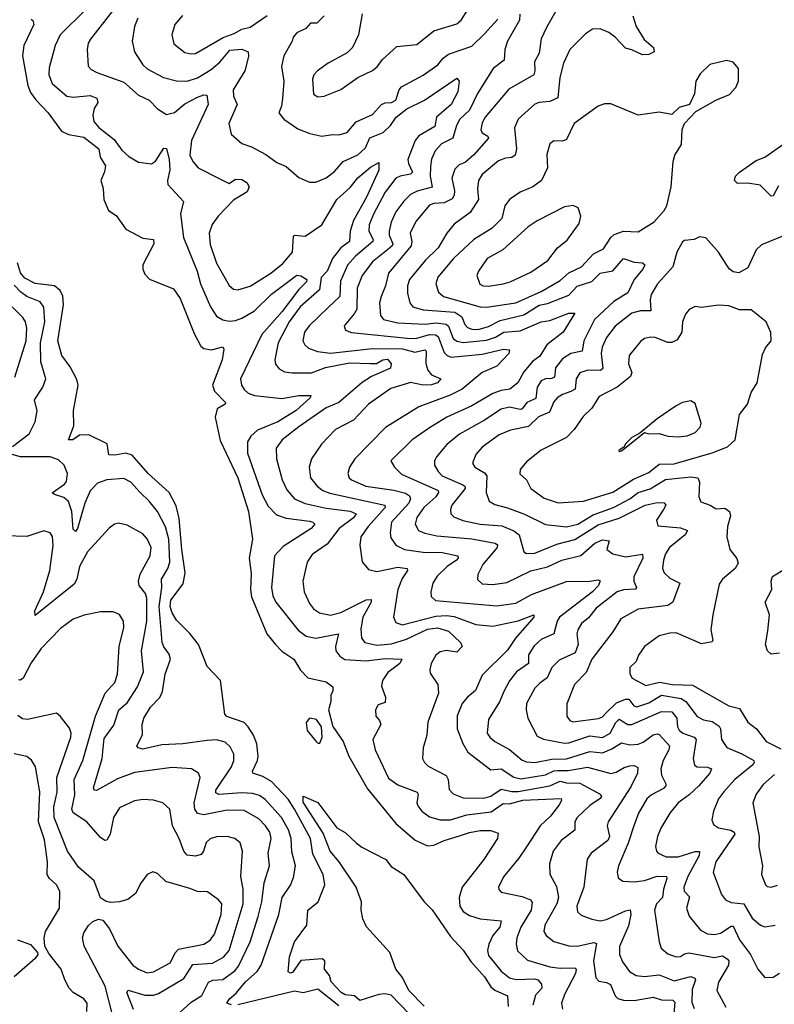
# Model space of a CAD drawing. Extents: x 1550320 to 1685906, y 509093 to 640511.
# Tile 383 of 532: x 1638231 to 1641810, y 594449 to 599117. Entities that reach past the tile are written whole.
import ezdxf

# ---------------------------------------------------------------- set-up
doc = ezdxf.new("R2010")
doc.units = 0

msp = doc.modelspace()

# ---------------------------------------------------------------- linework, layer by layer
at = {"layer": '0CON20XD'}
for points in [[(1638683.3, 599175), (1638567.3, 599025), (1638556.5, 599005), (1638551.8, 598975), (1638556.2, 598896.2), (1638570.5, 598880.5), (1638596.7, 598866.7), (1638725, 598821.1), (1638795, 598758.5), (1638845.9, 598735.9), (1638885, 598694.4), (1638928.1, 598668.1), (1638965, 598677.3), (1639015, 598717.9), (1639075, 598750), (1639105, 598760.4), (1639118.8, 598758.8), (1639124.6, 598715), (1639045.3, 598545), (1639038.2, 598475), (1639052.1, 598445), (1639078.1, 598415), (1639174.2, 598365.8), (1639225, 598340.8), (1639255, 598361.1), (1639285, 598359.4), (1639309.2, 598345), (1639319.4, 598325), (1639309.8, 598300.2), (1639245, 598262.2), (1639172.2, 598185), (1639144.1, 598145.9), (1639129.1, 598105), (1639135, 598051.2), (1639165, 597963.1), (1639225, 597857.1), (1639245, 597840), (1639265.6, 597835.6), (1639325, 597853.9), (1639422.1, 597915), (1639478.7, 597961.3), (1639524.7, 598015), (1639529.1, 598090.9), (1639535, 598095.6), (1639585, 598091.1), (1639664.6, 598145), (1639736, 598264), (1639798, 598322), (1639835, 598367.3), (1639895, 598418.5), (1639935, 598440), (1639934.4, 598404.4), (1639875.9, 598275), (1639814.4, 598165.6), (1639798.3, 598115), (1639796, 598065), (1639754.2, 598035.9), (1639715, 597984.6), (1639688.9, 597925), (1639660.8, 597895), (1639653.8, 597836.2), (1639561, 597755), (1639509.6, 597685), (1639457.4, 597585), (1639440.8, 597505), (1639445, 597484), (1639461.5, 597461.5), (1639487.4, 597447.4), (1639522.8, 597442.8), (1639615, 597442.9), (1639681.8, 597468.2), (1639795, 597490.5), (1639895, 597487), (1639923.3, 597486.7), (1639953.3, 597505), (1639975, 597507.3), (1639993.5, 597485), (1639989.4, 597465), (1639899.1, 597425), (1639855, 597397.4), (1639745, 597302.8), (1639685, 597276.2), (1639555, 597187.1), (1639476.5, 597125), (1639448.2, 597085), (1639448.5, 597035), (1639475.9, 596935), (1639498, 596888), (1639534.5, 596845), (1639585, 596823), (1639685, 596801.7), (1639797.8, 596787.8), (1639827.5, 596775), (1639814.7, 596755), (1639746.5, 596705), (1639689.2, 596630.8), (1639618.6, 596581.4), (1639595.4, 596545), (1639573.8, 596455), (1639580, 596405), (1639605, 596349.2), (1639625, 596324.4), (1639652.5, 596305), (1639705, 596294.2), (1639755, 596306.2), (1639875, 596367.4), (1639898.4, 596368.4), (1639898.4, 596355), (1639859.4, 596285), (1639848.8, 596228.8), (1639852.9, 596185), (1639868.1, 596165), (1639925, 596151.6), (1639995, 596158.3), (1640065, 596179.5), (1640165, 596227), (1640213.4, 596233.4), (1640265, 596218.6), (1640321.9, 596165), (1640329.2, 596145), (1640305, 596118), (1640255, 596125.9), (1640225, 596120.8), (1640205.5, 596105), (1640183.3, 596065), (1640175.7, 596035), (1640178.8, 596018.8), (1640214.6, 595964.6), (1640216.8, 595925)], [(1638545, 599165.3), (1638422.9, 599045), (1638399.6, 598995), (1638371.2, 598888.8), (1638368.6, 598855), (1638384.5, 598814.5), (1638455, 598754.7), (1638485, 598749.7), (1638565, 598757.2), (1638597.1, 598745), (1638601.4, 598725), (1638584.7, 598695.3), (1638578, 598665), (1638583.4, 598635), (1638606.2, 598606.1), (1638679.6, 598549.6), (1638715, 598498.4), (1638748.1, 598468.1), (1638795, 598442), (1638856.2, 598433.8), (1638875, 598446.7), (1638915, 598508.6), (1638927.1, 598507.1), (1638939.4, 598455), (1638943.1, 598405), (1638931.4, 598355), (1638933.3, 598335), (1639007.5, 598255), (1638993.8, 598196.2), (1639007.3, 598085), (1639072.7, 597925), (1639088, 597865), (1639135.9, 597755), (1639165, 597711.8), (1639194.8, 597694.8), (1639225, 597688.1), (1639255, 597690.5), (1639285, 597702.2), (1639345, 597736.9), (1639425, 597815.8), (1639545, 597906.5), (1639565, 597902.2), (1639592.9, 597885), (1639591.8, 597875), (1639555, 597838.2), (1639476.1, 597733.9), (1639380.2, 597625), (1639278.9, 597415), (1639283.1, 597385), (1639295, 597364.4), (1639315, 597346.9), (1639345, 597334.7), (1639475, 597321.2), (1639555.4, 597335.4), (1639612.5, 597335), (1639608.6, 597325), (1639543.1, 597265), (1639455, 597211.3), (1639358.7, 597171.3), (1639328.1, 597141.9), (1639312, 597115), (1639312.1, 597062.1), (1639380.8, 596865), (1639410.1, 596810.1), (1639449.6, 596769.6), (1639495, 596753.2), (1639605, 596739.7), (1639622, 596735), (1639630.6, 596725), (1639613.3, 596705), (1639480.7, 596619.3), (1639439.1, 596575), (1639424.7, 596425), (1639432.2, 596385), (1639446.6, 596355), (1639552.7, 596222.7), (1639590, 596195), (1639635, 596185.7), (1639743.3, 596205), (1639728.4, 596145), (1639730, 596125), (1639749.4, 596099.4), (1639774, 596084), (1639875, 596076.8), (1639965, 596088.8), (1640043.3, 596085), (1640034.5, 596065), (1639977.7, 596022.3), (1639951.2, 595985), (1639947, 595957), (1639966.5, 595905), (1639965, 595880), (1639931.4, 595868.6), (1639918, 595845), (1639920.8, 595815), (1639937.5, 595795), (1639944.4, 595775), (1639905.6, 595705), (1639917.1, 595655), (1639980.6, 595520.6), (1640025, 595490), (1640116.7, 595455), (1640121.2, 595445), (1640114.5, 595405), (1640119.5, 595389.5), (1640138.9, 595365), (1640175, 595338.5), (1640225, 595324), (1640275, 595324.2), (1640351.8, 595348.2), (1640467.8, 595362.2), (1640525, 595400.5), (1640555, 595400.1), (1640617.5, 595417.5), (1640798.8, 595425), (1640801.4, 595415), (1640789.2, 595395), (1640748.7, 595341.3), (1640700.4, 595295), (1640635.7, 595195.7), (1640598.8, 595141.2), (1640525.9, 595054.1), (1640502.5, 595005), (1640503.6, 594993.6), (1640515, 594980.6), (1640615, 594960), (1640654.6, 594944.6), (1640662.3, 594932.3), (1640657.4, 594895), (1640608.1, 594815), (1640588.4, 594765), (1640585.4, 594734.6), (1640592.2, 594702.3), (1640639, 594659), (1640745, 594626.2), (1640795, 594620.2), (1640865, 594622.5), (1640870.4, 594615), (1640867.4, 594595), (1640815.3, 594495), (1640800.8, 594455), (1640805.4, 594425.4)], [(1639003.2, 599136.8), (1638966.7, 599095), (1638952.2, 599045), (1638962.7, 599002.7), (1639015, 598961.9), (1639044.6, 598954.6), (1639065, 598957.5), (1639196.6, 599033.4), (1639249, 599051), (1639285, 599072.9), (1639325, 599082.4), (1639405, 599136.5)], [(1639675.7, 599135), (1639641.2, 599101.2), (1639610, 599100), (1639588.8, 599075), (1639546.2, 599055), (1639528.8, 599035), (1639524.2, 599015), (1639484.6, 598945), (1639472.5, 598895), (1639483.4, 598825), (1639477.2, 598742.8), (1639472.5, 598707.5), (1639460, 598675), (1639483.3, 598645), (1639550.2, 598600.2), (1639606.9, 598576.9), (1639664.5, 598565.5), (1639715, 598573.5), (1639745, 598571.5), (1639785, 598582.9), (1639826.6, 598633.4), (1639905, 598667.9), (1639946.7, 598715), (1639965, 598723.1), (1639995, 598724.8), (1640014.7, 598735), (1640030.4, 598785), (1640041.8, 598798.2), (1640145, 598853.5), (1640215, 598903.6), (1640240.4, 598935), (1640265, 598953.6), (1640375, 598992.1), (1640435, 599050.4), (1640499.7, 599120.3)], [(1639856.1, 599145), (1639838.1, 599045), (1639810, 598985), (1639785, 598960), (1639695, 598911.4), (1639644.3, 598875), (1639625.7, 598855), (1639619.5, 598835), (1639625, 598763.3), (1639645, 598751.2), (1639675, 598754.3), (1639755, 598786.5), (1639835, 598842.5), (1639905, 598875.7), (1639926.7, 598893.3), (1639951.8, 598928.2), (1640020, 598990), (1640115, 599000), (1640195, 599064.1), (1640305, 599097.8), (1640325.7, 599115), (1640355, 599161.9)], [(1640602.6, 599142.6), (1640602.1, 599115), (1640544.8, 599015), (1640532.2, 598975), (1640528.4, 598925), (1640477.3, 598885), (1640402.7, 598767.3), (1640365, 598688.1), (1640318.4, 598645), (1640302.5, 598615), (1640285.4, 598555), (1640231.5, 598528.5), (1640202.2, 598495), (1640184.8, 598455.2), (1640179, 598421), (1640178.5, 598375), (1640186.9, 598323.1), (1640116, 598304), (1640085, 598288.4), (1640052.6, 598257.4), (1640015, 598206.4), (1639993.3, 598156.7), (1639983.3, 598115), (1639984.3, 598095), (1640001.2, 598055), (1639998, 598045), (1639975, 598026), (1639905, 597969.4), (1639855.8, 597904.2), (1639831.7, 597845), (1639829.5, 597745), (1639817.7, 597722.3), (1639770, 597665), (1639777.1, 597645), (1639805, 597634.7), (1640085, 597605.9), (1640115, 597607.7), (1640175, 597624.6), (1640203.6, 597623.6), (1640215.5, 597615), (1640245, 597538.5), (1640258.5, 597525), (1640277.6, 597517.6), (1640425, 597530.6), (1640525.3, 597555.3), (1640555, 597552.5), (1640551.1, 597535), (1640494.4, 597475), (1640424.5, 597445), (1640329.6, 597365), (1640272.5, 597337.5), (1640125, 597282.2), (1639966.1, 597183.9), (1639820, 597035), (1639795.6, 596995), (1639788.2, 596965), (1639794.5, 596945), (1639805.6, 596935), (1639872.2, 596905), (1640005, 596886.3), (1640061.8, 596871.8), (1640079.7, 596859.7), (1640084.8, 596845), (1640076.3, 596825), (1639994.8, 596735), (1639987.8, 596685), (1639990.8, 596660.8), (1640015.7, 596625.7), (1640055.7, 596605.7), (1640145, 596592.3), (1640235, 596591.2), (1640308.6, 596575), (1640310.5, 596565), (1640302.3, 596555), (1640257.9, 596525), (1640211.3, 596478.7), (1640190.9, 596445), (1640180.5, 596405), (1640183.1, 596383.1), (1640203.6, 596363.6), (1640495, 596338.1), (1640585, 596351.4), (1640658.1, 596391.9), (1640825, 596454.2), (1640934.6, 596455.4), (1640975, 596462), (1640985, 596456.7), (1640977.1, 596435), (1640947.8, 596405), (1640791.3, 596285), (1640779.7, 596265), (1640764.6, 596205), (1640705, 596179.4), (1640670.8, 596149.2), (1640645, 596105.8), (1640644, 596065), (1640587.7, 596025), (1640555, 595982.2), (1640529.7, 595935), (1640506.7, 595883.3), (1640455, 595800), (1640448.8, 595735), (1640460.5, 595715), (1640484.4, 595694.4), (1640555, 595656.7), (1640615, 595606.7), (1640635, 595598.1), (1640675.2, 595595.2), (1640755, 595611.5), (1640825, 595612.7), (1640935, 595647.7), (1640995, 595642.1), (1641040.4, 595659.6), (1641085, 595688.9), (1641125, 595679.2), (1641165, 595682.4), (1641188.7, 595691.3), (1641235, 595726.6), (1641255, 595732.1), (1641265, 595728.1), (1641313.9, 595675), (1641310.3, 595655), (1641282.5, 595605), (1641272.4, 595565), (1641275.3, 595535), (1641296.2, 595495), (1641295.4, 595485), (1641285, 595472.8), (1641228.1, 595441.9), (1641206.5, 595423.5), (1641166.9, 595355), (1641143.6, 595295), (1641117, 595213), (1641070.8, 595105), (1641064.5, 595075), (1641069.1, 595049.1), (1641092.2, 595032.2), (1641145, 595029.6), (1641195, 595036.4), (1641255, 595056), (1641298.9, 595055), (1641301.3, 595045), (1641284.4, 594995.6), (1641280, 594955), (1641251.8, 594925), (1641241.8, 594895), (1641264.7, 594744.7), (1641274.5, 594715), (1641305, 594687.9), (1641345, 594674), (1641365, 594675.4), (1641385, 594689.1), (1641405, 594693), (1641525, 594671.4), (1641565, 594678.8), (1641586.5, 594665), (1641594.8, 594654.8), (1641593.2, 594635), (1641545, 594554.2), (1641537.5, 594515), (1641580.4, 594435)], [(1640780.8, 599169.1), (1640730.4, 599079.6), (1640705, 599025.8), (1640695, 598958.8), (1640672.7, 598917.3), (1640674.8, 598875), (1640669.7, 598855), (1640551.8, 598788.2), (1640439.3, 598655), (1640425, 598628.6), (1640418, 598595), (1640425, 598580.5), (1640451.9, 598565), (1640454.5, 598555), (1640385, 598476.4), (1640345, 598441.9), (1640315, 598428.9), (1640295, 598408.1), (1640280.3, 598365), (1640294.2, 598305), (1640291.9, 598285), (1640282.1, 598267.9), (1640245, 598249.2), (1640195, 598245.2), (1640175, 598237.4), (1640109.8, 598160.2), (1640083.4, 598105), (1640091.1, 598065), (1640087.9, 598045), (1639980, 597915), (1639965.4, 597855.4), (1639944.9, 597805.1), (1639938.4, 597775), (1639941.8, 597715), (1639956.7, 597695), (1640025, 597679.2), (1640155, 597673.9), (1640205, 597680.3), (1640253.3, 597673.3), (1640265, 597664.6), (1640287.2, 597605), (1640305, 597592.6), (1640335, 597586.1), (1640445, 597597.3), (1640488.2, 597611.8), (1640526.9, 597635), (1640605, 597641.9), (1640705, 597685.2), (1640745, 597691.3), (1640836.2, 597725), (1640863.8, 597725), (1640809.1, 597635), (1640730.7, 597575), (1640698.1, 597521.9), (1640663.4, 597496.6), (1640621.7, 597448.3), (1640593.3, 597395), (1640555.2, 597364.8), (1640515, 597359), (1640475.6, 597345), (1640375, 597285.8), (1640257.5, 597232.5), (1640175, 597182.7), (1640092.7, 597125), (1639990.9, 597025), (1640008.1, 596995), (1640042.8, 596962.8), (1640215.9, 596885), (1640217.5, 596875), (1640204.8, 596855), (1640148.6, 596805), (1640115, 596757.8), (1640107.3, 596725), (1640122.2, 596695), (1640152, 596682), (1640209.7, 596669.7), (1640375.2, 596655.2), (1640485.9, 596635.9), (1640497.2, 596627.3), (1640495.3, 596615), (1640428.5, 596535), (1640403.9, 596486.1), (1640402.9, 596462.9), (1640425, 596443.2), (1640475, 596439.7), (1640541.4, 596448.6), (1640655, 596504.8), (1640735, 596523.3), (1640802.9, 596555), (1640892.7, 596577.3), (1640959.3, 596635), (1640995, 596651.9), (1641026.6, 596646.6), (1641015.6, 596605), (1641044, 596585), (1641105, 596570.8), (1641185, 596582.5), (1641187.1, 596565), (1641144.2, 596475), (1641143.7, 596455), (1641156.5, 596425), (1641152.3, 596417.7), (1641095, 596413.5), (1641065, 596404.8), (1640965, 596327.2), (1640928.5, 596281.5), (1640896, 596254), (1640878, 596225), (1640874.1, 596205), (1640879.5, 596155), (1640866.3, 596115), (1640789.9, 596080.1), (1640755, 596045.6), (1640733.3, 595996.7), (1640697.7, 595972.3), (1640675, 595947.5), (1640635.4, 595875), (1640632.7, 595845), (1640640.5, 595805), (1640685, 595721.1), (1640716.3, 595706.4), (1640815, 595687.6), (1640835, 595688.9), (1640935, 595721.9), (1640995, 595713.6), (1641031.1, 595735), (1641058.7, 595785), (1641075, 595800.6), (1641115, 595775.6), (1641135, 595775.6), (1641275, 595837.7), (1641325, 595836.5), (1641348.1, 595805), (1641351.3, 595765), (1641358.5, 595748.5), (1641376.2, 595735), (1641430.6, 595715), (1641439.6, 595705), (1641426.1, 595615), (1641432.4, 595582.4), (1641444.2, 595574.2), (1641493.6, 595573.6), (1641512.2, 595565), (1641505.3, 595545), (1641452.9, 595485), (1641407.1, 595442.9), (1641353.8, 595405), (1641315, 595355.6), (1641271.5, 595285), (1641256.2, 595245), (1641247.6, 595197.6), (1641251.9, 595175), (1641260, 595165), (1641297.9, 595147.9), (1641355, 595148.7), (1641435, 595174.1), (1641455, 595173.8), (1641454.1, 595155), (1641399.8, 595055), (1641380.6, 595005), (1641382.9, 594985), (1641408.1, 594958.1), (1641393.9, 594905), (1641406.5, 594866.5), (1641460.7, 594800.7), (1641493.4, 594783.4), (1641525, 594780.6), (1641555, 594786.4), (1641605, 594820), (1641615, 594818.9), (1641645.6, 594755.6), (1641697.1, 594685), (1641732.9, 594615), (1641765, 594576), (1641805, 594578.6), (1641835, 594596.7)], [(1641140, 599135), (1641154.6, 599085), (1641193.3, 599023.3), (1641237.5, 598985), (1641240, 598965), (1641215, 598952.7), (1641185, 598950.5), (1641135, 598974.5), (1641105, 598981.8), (1641055, 599034.5), (1641025, 599056.4), (1640985, 599073.1), (1640947.9, 599072.1), (1640915, 599050.8), (1640840.6, 598975), (1640809.8, 598910.2), (1640792.8, 598842.8), (1640782.9, 598747.1), (1640745, 598728.5), (1640695, 598724.5), (1640675, 598716.5), (1640595, 598645.6), (1640577.3, 598605), (1640587.7, 598505), (1640580.5, 598475), (1640565, 598463.6), (1640535, 598461.2), (1640502, 598448), (1640425, 598382.7), (1640407.6, 598355), (1640401.9, 598315), (1640407.5, 598265), (1640367.3, 598202.7), (1640291.9, 598148.1), (1640257.6, 598105), (1640215.3, 598035), (1640155, 597975.9), (1640080, 597885), (1640070, 597855), (1640070.8, 597820.8), (1640081.2, 597775), (1640095.8, 597755.8), (1640145, 597742.3), (1640295, 597730.2), (1640328.7, 597708.7), (1640342, 597672), (1640355, 597657.2), (1640375, 597649.4), (1640405, 597648.6), (1640455, 597661.8), (1640509.7, 597690.3), (1640622.9, 597717.1), (1640695, 597764.1), (1640735, 597771.5), (1640835, 597810.8), (1640876, 597854), (1640944.5, 597875.5), (1640985, 597915.3), (1641043.9, 597926.1), (1641095, 597985.5), (1641145, 597968.2), (1641184.5, 597964.5), (1641195.6, 597955), (1641187.1, 597935), (1641145.9, 597885), (1641115, 597822.9), (1641048.9, 597781.1), (1640957.5, 597695), (1640907, 597595), (1640899.2, 597545), (1640845, 597534.8), (1640805, 597510), (1640772.9, 597467.1), (1640767.8, 597422.2), (1640755, 597415.3), (1640725, 597414.7), (1640705, 597404.6), (1640684.8, 597375.2), (1640679.3, 597320.7), (1640637.3, 597302.7), (1640615, 597272.9), (1640605, 597269.8), (1640555, 597280.9), (1640515, 597270.2), (1640435, 597217.7), (1640317.2, 597152.8), (1640257.6, 597102.4), (1640207.9, 597045), (1640198.5, 597025), (1640199.1, 597005), (1640215.4, 596975), (1640235.4, 596955), (1640332.2, 596912.2), (1640341.8, 596905), (1640343.5, 596895), (1640281.1, 596815), (1640273.8, 596795), (1640275.6, 596775), (1640290.4, 596760.4), (1640333.4, 596743.4), (1640415.2, 596724.8), (1640518.3, 596718.3), (1640575, 596694.3), (1640600, 596675), (1640621.9, 596595), (1640635, 596586.5), (1640675, 596588.6), (1640779.2, 596630.8), (1640865, 596652.3), (1640975, 596722.1), (1641075, 596754.5), (1641198.6, 596815), (1641255, 596827.9), (1641287.2, 596827.2), (1641296.4, 596815), (1641284.5, 596795), (1641250.9, 596745), (1641257.2, 596717.2), (1641365, 596708.1), (1641398.6, 596695), (1641387.3, 596675), (1641313.4, 596615), (1641294.1, 596585), (1641284, 596555), (1641280.8, 596515), (1641288.5, 596495), (1641315, 596469.5), (1641361.9, 596445), (1641328.9, 596355), (1641305, 596339.7), (1641165, 596322.4), (1641083, 596277), (1641045.2, 596214.8), (1640945, 596085.9), (1640917.2, 596022.8), (1640862.7, 595965), (1640826.4, 595873.6), (1640826.5, 595815), (1640840, 595795), (1640855, 595788.9), (1640976.5, 595803.5), (1640995, 595811.8), (1641010.9, 595829.1), (1641061.2, 595878.8), (1641105, 595896.5), (1641119.6, 595895), (1641143.8, 595863.9), (1641158.9, 595858.9), (1641215, 595879), (1641275, 595914.8), (1641368.4, 595898.4), (1641391.4, 595885), (1641445, 595813.2), (1641475, 595797.4), (1641515, 595789.8), (1641548.1, 595768.1), (1641554.7, 595755), (1641559.6, 595705), (1641585, 595666.5), (1641656.9, 595636.9), (1641713.5, 595605), (1641715.4, 595595), (1641708.2, 595585), (1641623.6, 595515), (1641568.8, 595455), (1641545, 595422.5), (1641522.5, 595365), (1641514.4, 595324.4), (1641521.2, 595301.2), (1641545.9, 595285.9), (1641604.4, 595274.4), (1641620, 595265), (1641623.2, 595255), (1641533.1, 595125), (1641520.4, 595075), (1641531.5, 595045), (1641559.8, 594969.8), (1641578.6, 594945), (1641605, 594932.5), (1641665.6, 594925.6), (1641705, 594858.2), (1641745, 594824.6), (1641765, 594817.1)], [(1638285, 599120), (1638293.6, 599113.6), (1638298.8, 599095), (1638251.4, 598995), (1638244.5, 598945.5), (1638270, 598805), (1638282, 598772), (1638307, 598737), (1638366.9, 598675), (1638428.9, 598588.9), (1638463, 598573), (1638535, 598560), (1638605.7, 598505), (1638613.1, 598465), (1638638.6, 598425), (1638634.1, 598395.9), (1638616.7, 598355), (1638627.3, 598317.3), (1638630.8, 598265), (1638652.3, 598212.3), (1638688.3, 598188.3), (1638735, 598123.8), (1638815, 598082), (1638865.7, 598075), (1638867.3, 598055), (1638815.7, 597955), (1638815.7, 597935), (1638825, 597910), (1638847.3, 597887.3), (1638960.9, 597840.9), (1638991.8, 597795), (1639059.2, 597629.2), (1639089.6, 597569.6), (1639105, 597558.5), (1639141.2, 597551.2), (1639195, 597565.7), (1639198.8, 597555), (1639192, 597505), (1639145.3, 597385), (1639155.2, 597355.2), (1639207.5, 597302.5), (1639205.6, 597294.4), (1639167, 597273), (1639157.6, 597232.4), (1639182.1, 597122.1), (1639266, 596945), (1639315.7, 596785), (1639334.6, 596655), (1639320, 596565), (1639328.9, 596491.1), (1639325.6, 596414.4), (1639330.4, 596380.4), (1639402.9, 596205), (1639445, 596154.4), (1639475, 596123.8), (1639532, 596085), (1639563.3, 596033.3), (1639597.4, 595997.4), (1639685, 595978.1), (1639716.2, 595955), (1639716.2, 595935), (1639706.2, 595915), (1639707.5, 595885), (1639696, 595845), (1639716.7, 595766.7), (1639765.7, 595695), (1639792.5, 595625), (1639881, 595471), (1640015, 595306.1), (1640106.7, 595226.7), (1640165, 595200.3), (1640195, 595203.6), (1640243.9, 595226.1), (1640317.9, 595247.9)], [(1638790.9, 599125), (1638775.7, 599084.3), (1638764.2, 599015), (1638775.8, 598964.2), (1638815, 598903.1), (1638835, 598884), (1638912.4, 598842.4), (1638975, 598826.6), (1639025, 598825.9), (1639075, 598841.4), (1639138.8, 598881.2), (1639180.3, 598915), (1639227.3, 598972.7), (1639285, 598977), (1639314.1, 598965), (1639317, 598943), (1639299.6, 598875), (1639243.4, 598785), (1639244.5, 598755), (1639263.1, 598715), (1639223.6, 598625), (1639234.4, 598575), (1639285, 598530.5), (1639330, 598515), (1639398, 598478), (1639450.8, 598440.8), (1639495, 598420.6), (1639555, 598369.2), (1639605, 598347.5), (1639635, 598347.1), (1639685, 598367.8), (1639725, 598396.9), (1639765.2, 598444.8), (1639835, 598475.8), (1639870.6, 598509.4), (1639892.5, 598557.5), (1639955, 598581.9), (1639989.6, 598615), (1640016.8, 598655), (1640066.8, 598695), (1640151.8, 598735), (1640305, 598840.4), (1640315.6, 598825), (1640308.5, 598775), (1640277.7, 598715), (1640207.8, 598655), (1640200, 598610), (1640125, 598566.3), (1640107.5, 598545), (1640072.5, 598455), (1640075.3, 598435), (1640094.6, 598395), (1640084.2, 598385), (1640035, 598375.8), (1640015, 598365.3), (1639965, 598299.2), (1639908.8, 598195), (1639888.9, 598145), (1639886.7, 598115), (1639908.3, 598075), (1639906.8, 598065), (1639824.1, 597995.9), (1639786.3, 597953.7), (1639752.8, 597877.2), (1639749.2, 597805), (1639695, 597753.1), (1639604.5, 597665.5), (1639582.7, 597635), (1639574.7, 597594.7), (1639583.6, 597575), (1639600.6, 597560.6), (1639643.8, 597543.8), (1639705, 597536.8), (1639905, 597558.3), (1640046.8, 597556.8), (1640105, 597541.3), (1640152.7, 597552.7), (1640158.4, 597545), (1640157.2, 597487.2), (1640166.2, 597455), (1640185, 597433.2), (1640228.6, 597415), (1640212.2, 597395), (1640184.4, 597385.6), (1640145, 597384.4), (1640085, 597397.3), (1639991.9, 597368.1), (1639885, 597294.6), (1639815, 597218.5), (1639728.5, 597175), (1639662.5, 597105), (1639615.5, 597035), (1639604.6, 596995), (1639611.2, 596945), (1639642.1, 596905), (1639669.5, 596885), (1639702.6, 596872.6), (1639963.6, 596815), (1639964.6, 596805), (1639884.1, 596715), (1639849.6, 596665), (1639843.8, 596626.2), (1639856.2, 596546.2), (1639885, 596510.6), (1639925, 596501.8), (1640025, 596521.7), (1640069.2, 596515), (1640071.1, 596505), (1640045, 596468.1), (1640024.1, 596415), (1640004.6, 596285), (1640015, 596259.2), (1640045, 596248.9), (1640205, 596289.1), (1640255, 596292.5), (1640292.5, 596287.5), (1640395, 596249.7), (1640475, 596242.6), (1640595, 596267.6), (1640670, 596295), (1640669.2, 596285), (1640582.1, 596185), (1640545, 596128.5), (1640425, 596008.9), (1640393.7, 595936.4), (1640355, 595905.5), (1640329.2, 595875), (1640306.3, 595816.3), (1640305.9, 595755), (1640333.1, 595685), (1640356.2, 595645), (1640465, 595560.9), (1640515, 595564.8), (1640575, 595525.7), (1640608.3, 595518.3), (1640725, 595536.9), (1640765, 595556.4), (1640782.3, 595557.7), (1640832.9, 595557.1), (1640925, 595574.1), (1641035, 595543.3), (1641061, 595549), (1641098.2, 595571.8), (1641125, 595580.4), (1641145, 595581.9), (1641162.5, 595572.5), (1641161.3, 595545), (1641130, 595480), (1641022.3, 595315), (1641017.1, 595295), (1641027.9, 595245), (1641021.2, 595225), (1640942.2, 595165), (1640922.2, 595137.8), (1640907.5, 595005), (1640873.8, 594913.8), (1640877.3, 594887.3), (1640895, 594871.9), (1640945, 594852.3), (1640985, 594845.4), (1641015, 594851.4), (1641105, 594892.9), (1641126.8, 594896.8), (1641130, 594875), (1641118.8, 594821.2), (1641076.6, 594723.4), (1641076.2, 594685), (1641090.4, 594650.4), (1641123.6, 594605), (1641155, 594585.4), (1641195, 594580.7), (1641265, 594589.5), (1641335, 594560), (1641415, 594581.2), (1641433.8, 594573.8), (1641437.1, 594565), (1641420.1, 594519.9), (1641419.8, 594459.8), (1641429.5, 594429.5)], [(1640445, 597754.8), (1640585, 597774.3), (1640705, 597827.7), (1640795, 597880.5), (1640835, 597917.7), (1640896.1, 597945), (1640953.1, 598006.9), (1640999.4, 598030.6), (1641035, 598084.6), (1641051.2, 598098.8), (1641095, 598113.8), (1641165, 598110.7), (1641241, 598159), (1641288.2, 598211.8), (1641301.1, 598235), (1641321.2, 598325), (1641330, 598445), (1641338, 598475), (1641370, 598525), (1641374.1, 598595.9), (1641383.8, 598625), (1641437.7, 598682.3), (1641532.5, 598735), (1641598.3, 598761.7), (1641628, 598795), (1641640, 598825), (1641640, 598885), (1641615, 598916.2), (1641583.6, 598923.6), (1641505, 598904.3), (1641459.4, 598860.6), (1641437.5, 598825), (1641431.2, 598765), (1641407.5, 598715), (1641359.3, 598700.7), (1641325, 598667.1), (1641265, 598678.6), (1641165, 598664.2), (1641035, 598717.5), (1641005, 598718.1), (1640975, 598706.9), (1640860.4, 598625), (1640825, 598549.2), (1640805, 598540.8), (1640765, 598542), (1640745, 598528), (1640731.7, 598478.3), (1640734.4, 598415), (1640705.7, 598355), (1640664.3, 598325), (1640605, 598298.8), (1640554.5, 598265), (1640531.8, 598235), (1640518.4, 598175), (1640471.4, 598128.6), (1640385, 598074.6), (1640288.8, 597985), (1640213.8, 597896.2), (1640204.7, 597865), (1640217.3, 597825), (1640241.4, 597805), (1640415, 597755.8), (1640445, 597754.8)], [(1641830.1, 598329.9), (1641805, 598281.9), (1641795, 598280.5), (1641743.2, 598333.2), (1641685, 598341.9), (1641635, 598340), (1641621.5, 598355), (1641626.2, 598375), (1641645.2, 598394.8), (1641725, 598450), (1641765, 598465.4), (1641855, 598527.9)], [(1640455, 597854.1), (1640525, 597864.1), (1640557.5, 597875), (1640655, 597920.8), (1640735.6, 597975), (1640782.2, 598035), (1640827.6, 598072.4), (1640885, 598151.2), (1640893.3, 598185), (1640880.8, 598225), (1640856.6, 598236.6), (1640815, 598230), (1640685, 598163.1), (1640642.2, 598135), (1640523.2, 598026.8), (1640448.2, 597985), (1640406.5, 597925), (1640399.4, 597905), (1640413.8, 597863.8), (1640430, 597855), (1640455, 597854.1)], [(1641905, 598112.5), (1641750.2, 598049.8), (1641725, 598026), (1641685, 597941.1), (1641642.6, 597917.4), (1641615, 597921.6), (1641595.8, 597935.8), (1641545.7, 598015), (1641485, 598083.3), (1641455, 598087.5), (1641430, 598075), (1641385, 598070), (1641375, 598063.3), (1641347.5, 598015), (1641329.6, 597945), (1641256.1, 597865), (1641226, 597815), (1641221.2, 597788.8), (1641225, 597737.5), (1641175, 597737.6), (1641135, 597725.8), (1641055, 597664.6), (1641015, 597610), (1640993.2, 597565), (1640989.6, 597535), (1640996.6, 597463.4), (1640985.6, 597454.4), (1640925.2, 597454.8), (1640887.8, 597442.3), (1640870.3, 597415), (1640865.3, 597365), (1640845, 597353.7), (1640805, 597340.5), (1640780, 597325), (1640764.5, 597305.5), (1640743.7, 597256.3), (1640691.8, 597235), (1640645, 597189), (1640558.3, 597171.7), (1640505, 597148.7), (1640425, 597090), (1640394.4, 597055), (1640379.4, 597015), (1640390.6, 596995), (1640435, 596968.4), (1640446.8, 596955), (1640443.9, 596875), (1640457.8, 596835), (1640485, 596818.8), (1640545, 596803.3), (1640625, 596772.5), (1640725, 596723.2), (1640825, 596712.8), (1640879.2, 596725), (1640951.1, 596768.9), (1641047.3, 596805), (1641125, 596846.1), (1641165, 596874.8), (1641222.2, 596892.2), (1641295, 596936.8), (1641415, 596949.8), (1641447.5, 596945), (1641455.3, 596925), (1641452.2, 596855), (1641461.6, 596831.6), (1641506.1, 596816.1), (1641535, 596797.5), (1641575, 596801.5), (1641597.3, 596785), (1641602.1, 596765), (1641587.9, 596715), (1641584.6, 596664.6), (1641600, 596605), (1641632.1, 596562.1), (1641638.8, 596541.2), (1641624.3, 596515), (1641565, 596464.5), (1641549.2, 596440.8), (1641518.2, 596295), (1641509.5, 596225), (1641518.8, 596175), (1641515, 596167.5), (1641465, 596157.5), (1641345, 596210), (1641315, 596208.7), (1641265, 596195.4), (1641194.7, 596145.3), (1641165.9, 596104.1), (1641154.6, 596075), (1641125, 596045.7), (1641125.4, 596015.4), (1641135.4, 595995.4), (1641200.3, 595960.2), (1641265.6, 595975.6), (1641327.5, 595965), (1641422.1, 595962.1), (1641595, 595864.6), (1641645, 595850.9), (1641685, 595787.1), (1641725.3, 595755.3), (1641772.1, 595695), (1641841.1, 595661.1)], [(1640076.9, 594405), (1639992.9, 594492.9), (1639965, 594498.9), (1639935, 594496), (1639845, 594467.6), (1639819, 594489), (1639775, 594494.7), (1639755.7, 594505), (1639708, 594555), (1639700.8, 594585), (1639676.7, 594615), (1639678.8, 594655), (1639665, 594664), (1639563.9, 594656.1), (1639525, 594600), (1639515, 594596), (1639505, 594603.3), (1639511.5, 594675), (1639534.6, 594745), (1639592.9, 594825), (1639597.3, 594895), (1639647.5, 594935), (1639678.2, 595015), (1639670.9, 595065), (1639620.8, 595160.8), (1639611, 595235), (1639535, 595374.1), (1639505, 595421.1), (1639425, 595505.2), (1639385, 595528.9), (1639336.9, 595545), (1639334.6, 595555), (1639359.7, 595605), (1639362.9, 595625), (1639355.7, 595684.3), (1639339.5, 595725), (1639315.3, 595765), (1639295, 595784.7), (1639214.2, 595814.2), (1639204, 595824), (1639182.9, 595985), (1639120, 596050), (1639078.6, 596155), (1639037.5, 596207.5), (1638975, 596269.6), (1638954.8, 596305), (1638945.2, 596335), (1638947.6, 596365), (1639007, 596443), (1639016.4, 596495), (1638999.7, 596605), (1638987, 596753), (1638972.5, 596812.5), (1638940, 596875), (1638840.9, 596965), (1638765, 597053.2), (1638735, 597061.8), (1638682.5, 597052.5), (1638653.7, 597053.7), (1638645.7, 597105.7), (1638558.6, 597148.6), (1638515, 597148), (1638483.3, 597125), (1638462.5, 597125), (1638487.7, 597192.3), (1638486, 597265), (1638508.2, 597385), (1638501.4, 597411.4), (1638470.8, 597470.9), (1638430.4, 597525), (1638412.7, 597595), (1638438.4, 597765), (1638435.7, 597805.7), (1638423.5, 597833.5), (1638396, 597856), (1638305, 597866.2), (1638255, 597891.1), (1638235, 597917.5), (1638221, 597965)], [(1638196.6, 597093.4), (1638275.6, 597154.4), (1638305, 597210.8), (1638313.3, 597263.3), (1638300.9, 597315), (1638340.4, 597375), (1638355.4, 597415), (1638331.5, 597495), (1638329.8, 597585), (1638350.3, 597685), (1638344.8, 597754.8), (1638328.7, 597778.7), (1638265, 597805.2), (1638235, 597826.5), (1638205, 597858.9)], [(1638207.6, 597422.4), (1638262, 597595), (1638265.3, 597655), (1638258.2, 597685), (1638246, 597706), (1638195, 597756.2)], [(1640785, 596827), (1640905, 596834.3), (1641045, 596877.5), (1641141.8, 596938.2), (1641215, 596971), (1641265, 597009.2), (1641335, 597012.2), (1641515.8, 597064.2), (1641588.3, 597091.7), (1641624.4, 597125.6), (1641645.3, 597244.7), (1641684, 597295), (1641701, 597349), (1641728.9, 597395), (1641755, 597530), (1641769.1, 597560.9), (1641795.8, 597595), (1641793.9, 597633.9), (1641771.2, 597685), (1641700.8, 597740.8), (1641645, 597741.9), (1641595, 597760), (1641545, 597763.1), (1641465, 597752.9), (1641435, 597756.9), (1641407, 597743), (1641388.6, 597721.4), (1641374.3, 597685), (1641371.1, 597635), (1641350.2, 597599.8), (1641325, 597586.2), (1641306.1, 597586.1), (1641245, 597610), (1641225, 597612.2), (1641195, 597605.5), (1641175, 597591.9), (1641122.7, 597525), (1641118.9, 597485), (1641134.4, 597445), (1641128.1, 597425), (1641065.6, 597375), (1640978.9, 597331.1), (1640944.7, 597275.3), (1640903.6, 597236.4), (1640860.6, 597175), (1640825, 597136.5), (1640705, 597076.7), (1640635, 597020.8), (1640605.6, 596985), (1640603.6, 596963.6), (1640634.3, 596935), (1640655.6, 596895), (1640718.5, 596848.5), (1640785, 596827)], [(1641075, 597070), (1641085, 597073.3), (1641195, 597160), (1641215, 597153.3), (1641265, 597156), (1641305, 597142.5), (1641355, 597139.4), (1641397.5, 597145), (1641435, 597160.8), (1641458.8, 597185), (1641463.8, 597205), (1641435, 597297.5), (1641415, 597310), (1641375, 597302), (1641345, 597285.8), (1641254, 597225), (1641173, 597157), (1641135, 597136.2), (1641105, 597106.7), (1641098.3, 597091.7), (1641072.5, 597075), (1641075, 597070)], [(1639235, 594446.8), (1639214.3, 594455), (1639225.5, 594475), (1639258.2, 594501.9), (1639301.7, 594555), (1639356.8, 594605), (1639376.9, 594635), (1639460, 594875), (1639476.6, 594955), (1639515.3, 595014.7), (1639530.4, 595049.6), (1639540, 595105), (1639521.5, 595171.5), (1639519.1, 595235), (1639506, 595276), (1639473.3, 595335), (1639395, 595420.9), (1639368.7, 595438.7), (1639335, 595448.1), (1639285, 595451.6), (1639175, 595443.3), (1639161.1, 595451.1), (1639162, 595465), (1639235.8, 595575), (1639247.1, 595605), (1639247.5, 595635), (1639230, 595670), (1639205, 595691.8), (1639165, 595702.4), (1639120.5, 595700.5), (1639005, 595684.2), (1638905, 595680), (1638815, 595659.1), (1638792.5, 595665), (1638786.7, 595675), (1638812.8, 595727.2), (1638811.5, 595775), (1638820.4, 595805), (1638851.9, 595858.1), (1638895.9, 595904.1), (1638908.5, 595931.5), (1638921.2, 596015), (1638947.1, 596085), (1638939.5, 596109.5), (1638915, 596143.1), (1638906.9, 596165), (1638893.2, 596335), (1638905.6, 596425.6), (1638903.3, 596465), (1638934.5, 596515.5), (1638943.6, 596545), (1638938.5, 596655), (1638922.8, 596712.8), (1638885.2, 596785.2), (1638845.4, 596835), (1638802.3, 596875), (1638758.2, 596925), (1638725, 596942), (1638645, 596935.8), (1638599.5, 596920.5), (1638565, 596883.3), (1638540, 596825), (1638505.9, 596705), (1638495, 596690.8), (1638485, 596701.2), (1638478.7, 596785), (1638462.2, 596832.2), (1638441.2, 596851.2), (1638395.5, 596865.5), (1638384.4, 596874.4), (1638443.8, 596915), (1638452.7, 596927.3), (1638458.2, 596965), (1638441.5, 597005), (1638415, 597030), (1638375.2, 597045.2), (1638235.3, 597045.2), (1638195, 597055.7)], [(1638969.3, 594390.7), (1639045, 594458.9), (1639095, 594490.4), (1639126.2, 594553.8), (1639146.8, 594563.2), (1639195, 594566.6), (1639252.2, 594607.8), (1639269.6, 594630.4), (1639324.2, 594745), (1639362.8, 594865), (1639379.8, 594935), (1639390.3, 595025), (1639416.1, 595105), (1639409.7, 595165), (1639424.2, 595235), (1639416.8, 595265), (1639397.6, 595295), (1639365, 595328.2), (1639295, 595367.7), (1639215, 595369.6), (1639105, 595347.6), (1639075, 595354.3), (1639061.3, 595375), (1639058.9, 595405), (1639087.5, 595525), (1639078.6, 595545), (1639046, 595565), (1638955, 595571.1), (1638775, 595548.2), (1638695, 595518.2), (1638595, 595462.2), (1638585, 595464.2), (1638580.5, 595475), (1638621.7, 595615), (1638631, 595709), (1638677.9, 595772.1), (1638701.6, 595845), (1638741.3, 595878.7), (1638789.6, 595955), (1638818.7, 596025), (1638809, 596125), (1638833.7, 596265), (1638834.3, 596374.3), (1638827.3, 596397.3), (1638798.5, 596435), (1638794.6, 596455), (1638802, 596488), (1638849.7, 596575), (1638854.7, 596615), (1638836.2, 596656.2), (1638815, 596680), (1638741.1, 596721.1), (1638699.5, 596729.5), (1638680, 596725), (1638655, 596705.8), (1638552.3, 596595), (1638515.4, 596525), (1638502.7, 596465), (1638489.2, 596440.8), (1638305, 596292.5), (1638303.3, 596315), (1638343.5, 596405), (1638373.9, 596505), (1638390.3, 596625), (1638387.2, 596667.2), (1638375, 596684), (1638345, 596694), (1638265, 596666.7), (1638160.7, 596670.7)], [(1641835, 596114.6), (1641795, 596109.6), (1641777.5, 596125), (1641768.2, 596155), (1641780.2, 596220.2), (1641787.4, 596295), (1641767.8, 596355), (1641798.9, 596415), (1641796.2, 596455), (1641801.9, 596478.1), (1641864, 596515)], [(1638771.3, 594425), (1638739.1, 594505), (1638745, 594516.7), (1638825, 594492.6), (1638865, 594493), (1638889.8, 594500.2), (1639009.2, 594570.8), (1639052, 594638), (1639145.9, 594644.1), (1639197.8, 594672.2), (1639223.9, 594705), (1639290.9, 594925), (1639291.7, 594995), (1639280.4, 595055), (1639288.2, 595175), (1639276.9, 595215), (1639252, 595235), (1639215, 595244.5), (1639165, 595242.5), (1639135, 595233.3), (1639115, 595215.6), (1639102.5, 595175), (1639091.2, 595158.8), (1639065, 595151.5), (1639025, 595156.4), (1639009.2, 595175), (1638988.2, 595235), (1638956.6, 595295), (1638943.1, 595375), (1638910, 595405), (1638865, 595416.4), (1638815, 595419.6), (1638776.2, 595413.8), (1638705, 595381.1), (1638675.4, 595335), (1638660.5, 595255), (1638645, 595227.1), (1638635, 595225.7), (1638615, 595239.4), (1638550, 595315), (1638485, 595357.5), (1638477.6, 595375), (1638492.9, 595442.9), (1638489.8, 595515), (1638530.4, 595605), (1638591, 595815), (1638636.2, 595925), (1638681.8, 595975), (1638695.3, 596015), (1638703.3, 596145), (1638724.5, 596235), (1638723.3, 596265), (1638705, 596297.1), (1638675, 596310.6), (1638615, 596310), (1638536.3, 596293.7), (1638484.2, 596275), (1638425, 596231.4), (1638333.3, 596136.7), (1638285, 596067.8), (1638247.7, 595995), (1638235, 595986.2), (1638225, 595987.7)], [(1640216.8, 595925), (1640166.8, 595786.8), (1640161.5, 595725), (1640144.4, 595665), (1640142.2, 595615), (1640151.4, 595595), (1640168.8, 595578.8), (1640254.1, 595534.1), (1640262.9, 595515), (1640267.5, 595467.5), (1640286.5, 595446.5), (1640335, 595428.4), (1640433.1, 595426.9), (1640465, 595436.2), (1640515, 595468.9), (1640565, 595458.1), (1640595, 595458.5), (1640745.6, 595485), (1640795, 595506.8), (1640825, 595499.5), (1640888, 595498), (1640984.7, 595444.7), (1640991.1, 595435), (1640983.8, 595425), (1640935, 595391.1), (1640874.6, 595335), (1640864.7, 595315), (1640864.5, 595275), (1640799.5, 595225), (1640761.5, 595175), (1640743.8, 595115), (1640745.4, 595065.4), (1640778, 595008), (1640787.4, 594955), (1640779.1, 594925), (1640721.2, 594825), (1640717.7, 594795), (1640728.2, 594775), (1640765, 594746.9), (1640835.9, 594725.9), (1640875, 594724.2), (1640955, 594741.6), (1640967, 594737), (1640953.5, 594655), (1640964.1, 594574.1), (1640978.1, 594558.1), (1641015, 594553.2), (1641033, 594543), (1641055, 594490), (1641067.4, 594477.4), (1641095, 594469.5), (1641145, 594467.6), (1641235, 594483.2), (1641275, 594469.6), (1641328.4, 594468.4), (1641338.9, 594458.9), (1641332.9, 594387.1)], [(1638670, 594405), (1638637, 594535), (1638536.2, 594725), (1638528.8, 594765), (1638535, 594788), (1638556.9, 594823.1), (1638578.2, 594841.8), (1638605, 594853.1), (1638625, 594848.6), (1638656.7, 594806.7), (1638697.3, 594725), (1638768.2, 594635), (1638795.2, 594615.2), (1638835, 594597.9), (1638865, 594603.1), (1638945.5, 594645), (1638970.8, 594695), (1638985, 594710), (1639105, 594734), (1639135, 594753.8), (1639155, 594781.9), (1639187.4, 594875), (1639190, 594925), (1639173.5, 594945), (1639121.7, 594981.7), (1639075, 594984.1), (1639038.2, 594998.2), (1638925, 595031.8), (1638885, 595068.9), (1638863, 595077), (1638836.2, 595065), (1638805, 595023.3), (1638780, 594975), (1638743.3, 594946.7), (1638705, 594935.4), (1638662.5, 594932.5), (1638637.4, 594937.4), (1638614.6, 594954.6), (1638585, 595034.4), (1638509.3, 595099.3), (1638457.8, 595175), (1638394.5, 595335), (1638393.1, 595385), (1638408.5, 595455), (1638406.5, 595525), (1638473.6, 595715), (1638475.6, 595735), (1638468, 595758), (1638425, 595813.8), (1638405, 595830), (1638268.7, 595798.7), (1638245, 595801.9), (1638221.7, 595818.3)], [(1639655, 595686.7), (1639666.2, 595715), (1639662, 595765), (1639639.1, 595799.1), (1639605, 595805.6), (1639589.4, 595785), (1639595, 595746.7), (1639635, 595696.2), (1639645, 595686.7), (1639655, 595686.7)], [(1638548.9, 594415), (1638551.1, 594455), (1638535, 594475.7), (1638485, 594504.5), (1638466.4, 594525), (1638444.6, 594565), (1638427.5, 594615), (1638369.9, 594689.9), (1638350.5, 594725), (1638346.4, 594763.6), (1638353.1, 594795), (1638419.2, 594905), (1638422, 594985), (1638405.9, 595015), (1638372.7, 595045), (1638361.5, 595065), (1638362.4, 595125), (1638349.1, 595229.1), (1638320.5, 595315), (1638326.6, 595456.6), (1638306.1, 595575), (1638286.8, 595606.8), (1638265, 595624.6), (1638205, 595637.3)], [(1641811.2, 595538.8), (1641758, 595492), (1641723.6, 595445), (1641708.2, 595405), (1641738.5, 595245), (1641736.9, 595195), (1641754.2, 595105), (1641749.2, 595065), (1641768, 595015), (1641777, 595007), (1641795, 595004.4)], [(1640149.7, 594439.7), (1640077.2, 594515), (1640046.7, 594576.7), (1640015.7, 594615), (1639986, 594695), (1639875.7, 594815.7), (1639859.2, 594855), (1639851.2, 594895), (1639852, 594935), (1639826.7, 595005), (1639746, 595125), (1639704.2, 595175), (1639669.8, 595259.8), (1639575, 595408), (1639575, 595436), (1639645.5, 595405.5), (1639736.1, 595286.1), (1639775, 595263.3), (1639826.7, 595215), (1639854.3, 595194.3), (1639967.5, 595135), (1639992.6, 595102.6), (1640052.5, 595065), (1640149.4, 594935), (1640186.8, 594896.8), (1640275, 594770.8), (1640335, 594706.2), (1640371.6, 594651.6), (1640435, 594578.7), (1640465, 594532.3), (1640485, 594516.5), (1640545, 594489.4), (1640548.3, 594438.3)], [(1640317.9, 595247.9), (1640365, 595264.2), (1640415, 595272.5), (1640465, 595273.6), (1640501.2, 595261.2), (1640497.1, 595235), (1640432.7, 595135), (1640330, 595005), (1640315.5, 594955.5), (1640318.5, 594915), (1640335, 594888.5), (1640365, 594870.4), (1640415, 594853.9), (1640514.5, 594844.5), (1640508.4, 594815), (1640475.8, 594775), (1640456.4, 594735), (1640449.4, 594705), (1640455, 594681.1), (1640515.5, 594605.5), (1640555, 594575.3), (1640586.4, 594566.4), (1640675, 594570.6), (1640689.1, 594565), (1640706.7, 594545), (1640706.9, 594525), (1640677.8, 594492.2), (1640664.3, 594445.7)], [(1641795, 595004.4), (1641825, 595014.4)], [(1641765, 594817.1), (1641815, 594824.5)], [(1638220, 594755), (1638282.1, 594732.1), (1638315.5, 594695.5), (1638317.1, 594685), (1638303.9, 594666.1), (1638205, 594578.9)], [(1639745, 594441.9), (1639645, 594521.5), (1639575, 594503.6), (1639535, 594511.5), (1639265, 594446.3)]]:
    msp.add_lwpolyline(points, dxfattribs=at)

doc.saveas('drawing.dxf')
